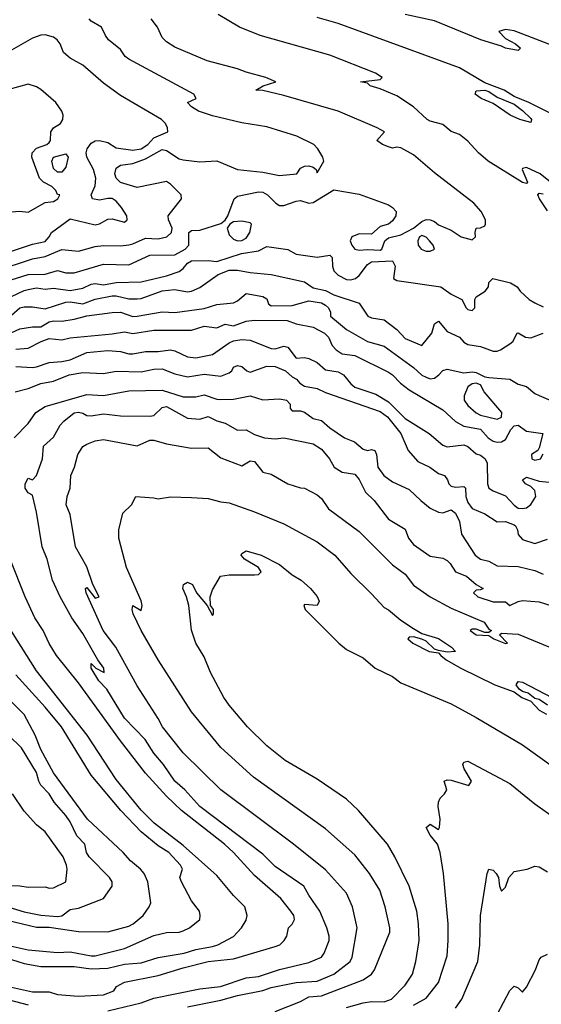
# Model space of a CAD drawing. Header units: metres. Extents: x -46681 to -43747, y -240911 to -237677.
# Tile 568 of 656: x -45961 to -45898, y -239192 to -239075. Entities that reach past the tile are written whole.
import ezdxf

# ---------------------------------------------------------------- set-up
doc = ezdxf.new("R2010")
doc.units = ezdxf.units.M
doc.layers.add('CONTOUR_INDEX', color=1, linetype='Continuous')
doc.layers.add('CONTOUR_INTER', color=3, linetype='Continuous')

msp = doc.modelspace()

# ---------------------------------------------------------------- linework, layer by layer
at = {"layer": 'CONTOUR_INDEX'}
for points, elevation in [([(-45892.28, -239079.52), (-45901.6, -239075.97), (-45902.6, -239075.8), (-45903.42, -239076.02), (-45902.6, -239076.86), (-45901.42, -239077.52), (-45900.83, -239078.02), (-45901.1, -239078.3), (-45902.6, -239078.03), (-45903.1, -239077.77), (-45905.57, -239077.02), (-45911.1, -239074.74), (-45914.58, -239074.02)], 115), ([(-45961.6, -239102.26), (-45959.1, -239101.41), (-45957.6, -239101.09), (-45957.1, -239100.55), (-45956.82, -239100.02), (-45954.6, -239098.38), (-45951.6, -239099.11), (-45951.1, -239098.99), (-45950.1, -239098.41), (-45949.6, -239098.37), (-45948.1, -239098.79), (-45947.79, -239098.52), (-45947.83, -239098.02), (-45948.45, -239097.02), (-45949.1, -239096.3), (-45949.6, -239095.97), (-45950.1, -239095.95), (-45951.1, -239096.18), (-45951.92, -239096.02), (-45952.1, -239095.52), (-45951.6, -239094.44), (-45951.52, -239093.52), (-45951.8, -239092.52), (-45952.59, -239091.02), (-45952.69, -239090.52), (-45952.57, -239090.02), (-45952.1, -239089.34), (-45951.6, -239089.06), (-45951.1, -239089.02), (-45950.1, -239089.27), (-45949.1, -239089.92), (-45947.1, -239090.2), (-45946.1, -239090.05), (-45945.33, -239089.52), (-45944.6, -239088.74), (-45942.95, -239088.02), (-45942.96, -239087.52), (-45943.22, -239087.02), (-45943.71, -239086.52), (-45948.6, -239083.66), (-45950.6, -239082.2), (-45953.1, -239080.03), (-45954.6, -239079.23), (-45955.41, -239078.52), (-45955.8, -239077.52), (-45956.16, -239077.02), (-45956.6, -239076.69), (-45957.6, -239076.43), (-45958.1, -239076.46), (-45959.1, -239076.81), (-45961.6, -239078.26)], 110), ([(-45956.57, -239091.02), (-45955.1, -239090.64), (-45954.84, -239091.02), (-45955.1, -239092.22), (-45955.6, -239092.81), (-45956.1, -239092.82), (-45956.6, -239092.39), (-45956.8, -239091.52), (-45956.57, -239091.02)], 110), ([(-45962.6, -239112.45), (-45960.6, -239111.53), (-45959.1, -239111.29), (-45958.1, -239111.28), (-45957.1, -239110.69), (-45956.6, -239110.57), (-45955.6, -239110.61), (-45954.1, -239110.38), (-45952.6, -239109.98), (-45949.6, -239109.56), (-45948.6, -239109.53), (-45947.1, -239110.03), (-45946.6, -239110.02), (-45943.6, -239109.48), (-45942.1, -239109.55), (-45938.6, -239109.09), (-45937.1, -239108.63), (-45935.1, -239108.41), (-45934.6, -239108.19), (-45933.6, -239107.29), (-45931.6, -239107.64), (-45931.1, -239107.92), (-45930.92, -239108.52), (-45930.6, -239108.76), (-45928.1, -239108.73), (-45926.1, -239108.19), (-45924.6, -239108.43), (-45924.1, -239108.69), (-45923.77, -239109.02), (-45923.5, -239109.52), (-45923.51, -239110.02), (-45921.6, -239111.58), (-45919.1, -239113.02), (-45917.1, -239113.6), (-45913.6, -239116.14), (-45912.6, -239117.03), (-45912.1, -239117.27), (-45911.6, -239117.48), (-45911.1, -239117.4), (-45910.56, -239117.02), (-45910.1, -239116.48), (-45909.6, -239116.35), (-45907.6, -239116.75), (-45906.6, -239116.63), (-45906.1, -239116.74), (-45905.1, -239117.25), (-45904.6, -239117.33), (-45902.1, -239117.51), (-45901.1, -239118.11), (-45900.1, -239118.4), (-45899.1, -239119.22), (-45898.6, -239119.48), (-45896.1, -239120.53)], 115), ([(-45907.1, -239118.44), (-45907.56, -239119.52), (-45907.55, -239120.02), (-45907.1, -239120.67), (-45906.1, -239121.55), (-45905.6, -239121.83), (-45903.6, -239122.28), (-45903.1, -239122.08), (-45903.04, -239121.52), (-45905.17, -239119.02), (-45905.6, -239118.2), (-45906.1, -239118.02), (-45906.6, -239118.1), (-45907.1, -239118.44)], 115), ([(-45950.1, -239192.9), (-45946.1, -239191.96), (-45944.6, -239191.39), (-45939.1, -239190.3), (-45936.66, -239190.02), (-45933.6, -239188.97), (-45932.1, -239188.8), (-45929.6, -239188), (-45926.1, -239187.16), (-45924.6, -239186.52), (-45924.25, -239186.02), (-45923.68, -239184.52), (-45923.68, -239184.02), (-45923.94, -239183.02), (-45924.79, -239181.02), (-45926.1, -239179.13), (-45926.68, -239178.02), (-45930.1, -239175.69), (-45931.6, -239174.22), (-45939.1, -239168.52), (-45940.9, -239166.52), (-45942.09, -239165.52), (-45943.46, -239163.52), (-45944.6, -239162.15), (-45945.65, -239160.52), (-45948.1, -239157.99), (-45950.22, -239154.52), (-45951.16, -239153.52), (-45952.1, -239152.02), (-45952.1, -239151.46), (-45951.54, -239152.02), (-45950.52, -239152.52), (-45950.57, -239152.02), (-45951.29, -239151.02), (-45953.1, -239147.89), (-45954.4, -239146.02), (-45955.8, -239143.52), (-45956.7, -239141.52), (-45957.36, -239139.02), (-45957.95, -239137.52), (-45958.6, -239133.4), (-45959.1, -239131.35), (-45959.6, -239131.1), (-45959.96, -239130.52), (-45959.99, -239130.02), (-45959.6, -239129.33), (-45959.1, -239129.53), (-45958.6, -239129.03), (-45957.92, -239127.02), (-45957.78, -239125.52), (-45956.6, -239124.43), (-45955.78, -239123.02), (-45955.35, -239122.52), (-45954.1, -239121.56), (-45953.6, -239121.45), (-45953.1, -239121.57), (-45952.6, -239121.86), (-45952.1, -239121.9), (-45950.6, -239121.68), (-45948.6, -239121.91), (-45945.1, -239121.96), (-45944.6, -239121.88), (-45943.6, -239120.9), (-45943.1, -239120.79), (-45940.6, -239122.16), (-45939.1, -239122.29), (-45938.1, -239121.99), (-45937.1, -239122.48), (-45936.1, -239122.77), (-45934.6, -239123.6), (-45933.6, -239123.59), (-45932.6, -239124.14), (-45931.38, -239124.52), (-45930.1, -239124.66), (-45929.1, -239124.51), (-45925.6, -239125.23), (-45924.6, -239125.87), (-45923.65, -239127.02), (-45923.08, -239128.02), (-45922.1, -239128.62), (-45920.6, -239128.87), (-45920.1, -239129.49), (-45919.33, -239131.02), (-45918.28, -239132.02), (-45916.6, -239134.23), (-45914.6, -239135.44), (-45914.2, -239136.52), (-45913.6, -239137.25), (-45911.6, -239138.66), (-45910.1, -239138.9), (-45909.6, -239139.18), (-45909.24, -239139.52), (-45908.6, -239140.52), (-45907.26, -239141.02), (-45906.1, -239142.04), (-45905.29, -239142.52), (-45905.6, -239142.68), (-45906.1, -239142.69), (-45906.45, -239143.02), (-45905.91, -239143.52), (-45904.1, -239144.11), (-45902.6, -239144.11), (-45902.1, -239144.53), (-45901.1, -239144.05), (-45900.6, -239143.96), (-45898.6, -239144.09), (-45897.1, -239144.56)], 120), ([(-45963.1, -239180.19), (-45960.1, -239181.09), (-45958.1, -239181.48), (-45956.1, -239181.65), (-45955.6, -239181.56), (-45954.6, -239180.82), (-45953.6, -239180.66), (-45950.6, -239179.51), (-45949.59, -239178.02), (-45949.59, -239177.52), (-45949.89, -239177.02), (-45952.33, -239174.52), (-45952.63, -239174.02), (-45952.86, -239173.02), (-45953.81, -239172.02), (-45954.6, -239170.34), (-45955.1, -239169.61), (-45956.5, -239168.02), (-45957.1, -239167.02), (-45958.1, -239165.97), (-45958.33, -239165.52), (-45958.6, -239164.46), (-45960.42, -239161.52), (-45961.95, -239160.02)], 115), ([(-45900.04, -239176.02), (-45899.1, -239175.65), (-45898.6, -239175.74), (-45897.6, -239176.32)], 125), ([(-45908.6, -239192.59), (-45907.84, -239191.52), (-45905.91, -239187.02), (-45905.7, -239185.02), (-45905.59, -239181.52), (-45904.82, -239176.52), (-45904.6, -239176.02), (-45904.1, -239176.12), (-45903.73, -239176.52), (-45903.46, -239177.02), (-45903.33, -239178.02), (-45903.1, -239178.63), (-45902.6, -239178.15), (-45902.21, -239177.02), (-45901.6, -239176.28), (-45900.04, -239176.02)], 125), ([(-46010.6, -239192.44), (-46009.37, -239190.02), (-46008.34, -239189.02), (-46006.7, -239188.02), (-46004.1, -239186.91), (-46002.6, -239186.84), (-46001.1, -239186.5), (-45999.1, -239186.3), (-45997.1, -239185.7), (-45995.1, -239185.39), (-45994.1, -239185.36), (-45992.6, -239185.05), (-45991.6, -239185.03), (-45988.6, -239185.36), (-45987.1, -239185.41), (-45985.6, -239185.72), (-45983.6, -239185.87), (-45982.1, -239186.16), (-45979.11, -239187.02), (-45977.6, -239187.76), (-45974.1, -239188.69), (-45968.1, -239189.86), (-45966.6, -239190.38), (-45959.6, -239192.21)], 120)]:
    msp.add_lwpolyline(points, dxfattribs=dict(at, elevation=elevation))
at = {"layer": 'CONTOUR_INTER'}
for points, elevation in [([(-45965.1, -239106.75), (-45959.6, -239105.05), (-45957.6, -239105), (-45956.1, -239104.54), (-45955.1, -239104.84), (-45954.1, -239104.83), (-45950.6, -239103.8), (-45947.6, -239103.86), (-45945.1, -239102.73), (-45942.1, -239102.67), (-45940.87, -239102.02), (-45940.42, -239101.52), (-45940.41, -239100.02), (-45940.1, -239099.79), (-45939.1, -239099.74), (-45936.6, -239098.93), (-45936.1, -239098.54), (-45935.76, -239098.02), (-45935, -239096.02), (-45934.6, -239095.68), (-45932.1, -239095.16), (-45931.6, -239095.22), (-45931.04, -239095.52), (-45930.05, -239096.52), (-45929.6, -239096.81), (-45929.1, -239096.8), (-45927.6, -239096.27), (-45927.1, -239096.21), (-45926.1, -239096.53), (-45925.6, -239096.42), (-45923.1, -239094.93), (-45920.1, -239095.44), (-45916.6, -239096.73), (-45916.12, -239097.02), (-45915.69, -239097.52), (-45915.7, -239098.02), (-45916.1, -239098.62), (-45916.6, -239099.01), (-45917.6, -239099.32), (-45918.6, -239100.22), (-45920.1, -239100.19), (-45920.95, -239100.52), (-45921.18, -239101.02), (-45920.96, -239101.52), (-45920.6, -239102.02), (-45920.1, -239102.14), (-45919.1, -239102.05), (-45917.6, -239102.13), (-45917.4, -239102.02), (-45917.01, -239101.02), (-45916.6, -239100.67), (-45915.1, -239100.31), (-45913.6, -239099.51), (-45912.6, -239098.69), (-45912.1, -239098.48), (-45911.6, -239098.49), (-45911.1, -239098.71), (-45910.6, -239099.1), (-45909.1, -239099.76), (-45907.91, -239100.52), (-45906.6, -239100.88), (-45906.18, -239100.52), (-45906.22, -239100.02), (-45906.1, -239099.52), (-45905.6, -239099.48), (-45905.1, -239099.24), (-45904.99, -239099.02), (-45905.01, -239098.52), (-45905.53, -239097.52), (-45906.38, -239096.52), (-45911.1, -239092.88), (-45913.6, -239090.76), (-45915.1, -239089.9), (-45915.6, -239089.84), (-45916.1, -239089.95), (-45916.6, -239089.81), (-45917.32, -239089.52), (-45917.96, -239089.02), (-45917.06, -239088.02), (-45917.94, -239087.52), (-45922.6, -239085.55), (-45929.1, -239083.65), (-45931.6, -239083.08), (-45932.42, -239083.02), (-45931.54, -239082.52), (-45930.05, -239082.02), (-45931.24, -239081.52), (-45933.6, -239080.89), (-45934.6, -239080.49), (-45938.25, -239079.52), (-45942.1, -239077.91), (-45943.1, -239077.26), (-45943.6, -239076.75), (-45944.16, -239075.52), (-45944.91, -239074.52)], 112), ([(-45963.6, -239104.65), (-45959.1, -239103.18), (-45957.6, -239102.89), (-45955.6, -239102.06), (-45953.6, -239102.24), (-45951.6, -239101.71), (-45950.6, -239101.58), (-45948.6, -239101.6), (-45947.6, -239101.49), (-45947.1, -239101.38), (-45945.6, -239100.7), (-45944.1, -239100.78), (-45943.05, -239100.52), (-45942.5, -239100.02), (-45942.41, -239099.52), (-45942.87, -239098.52), (-45942.88, -239098.02), (-45941.3, -239096.02), (-45941.33, -239095.52), (-45942.6, -239094.24), (-45943.1, -239093.95), (-45946.6, -239094.64), (-45948.6, -239094.04), (-45949.11, -239093.52), (-45949.28, -239093.02), (-45949.1, -239092.34), (-45948.6, -239092), (-45947.1, -239091.79), (-45945.6, -239091.22), (-45943.6, -239090.12), (-45943.1, -239090.24), (-45941.6, -239091.21), (-45941.1, -239091.33), (-45939.1, -239091.58), (-45937.1, -239091.48), (-45934.6, -239092.52), (-45931.6, -239092.83), (-45929.6, -239093.21), (-45927.53, -239093.02), (-45927.1, -239092.35), (-45926.6, -239092.11), (-45926.1, -239092.07), (-45925.6, -239092.21), (-45925.22, -239092.52), (-45925.1, -239092.88), (-45924.3, -239091.52), (-45924.42, -239091.02), (-45925.03, -239090.02), (-45925.51, -239089.52), (-45927.54, -239088.52), (-45931.1, -239087.41), (-45934.1, -239086.93), (-45937.6, -239086.1), (-45939.29, -239085.52), (-45940.09, -239085.02), (-45940.57, -239084.52), (-45939.54, -239084.02), (-45939.83, -239083.52), (-45947.6, -239079.35), (-45948.01, -239079.02), (-45948.6, -239078.19), (-45950.02, -239077.02), (-45950.39, -239076.52), (-45950.86, -239075.52), (-45952.1, -239074.79), (-45952.33, -239074.52)], 111), ([(-45897.23, -239094.02), (-45898.48, -239093.02), (-45900.1, -239092.26), (-45900.6, -239092.4), (-45900.61, -239092.52), (-45899.99, -239094.02), (-45900.1, -239094.16), (-45900.6, -239094.04), (-45904.68, -239091.52), (-45905.84, -239090.52), (-45907.1, -239089.1), (-45908.1, -239088.31), (-45909.1, -239087.98), (-45910.1, -239087.13), (-45911.6, -239086.74), (-45911.96, -239086.52), (-45913.6, -239085.02), (-45915.6, -239083.71), (-45917.6, -239082.86), (-45918.77, -239082.52), (-45919.1, -239082.21), (-45919.92, -239082.02), (-45917.6, -239081.74), (-45917.36, -239081.52), (-45918.15, -239081.02), (-45923.6, -239078.87), (-45931.9, -239076.52), (-45934.36, -239075.52), (-45936.94, -239074.02)], 113), ([(-45896.1, -239086.36), (-45899.81, -239084.52), (-45901.6, -239083.79), (-45902.76, -239083.02), (-45905.1, -239082.15), (-45908.1, -239080.37), (-45922.6, -239075.06), (-45925.1, -239074.36)], 114), ([(-45962.1, -239097.59), (-45960.6, -239097.49), (-45959.6, -239097.58), (-45957.6, -239096.45), (-45956.6, -239096.34), (-45956.08, -239096.02), (-45955.84, -239095.52), (-45956.1, -239095.49), (-45956.31, -239095.02), (-45956.78, -239094.52), (-45957.79, -239094.02), (-45958.26, -239093.52), (-45959.18, -239091.02), (-45959.15, -239090.52), (-45958.6, -239089.96), (-45957.37, -239089.52), (-45957.1, -239089.28), (-45956.95, -239089.02), (-45956.89, -239088.02), (-45956.6, -239087.52), (-45955.77, -239087.02), (-45955.48, -239086.52), (-45955.44, -239086.02), (-45955.58, -239085.52), (-45956.32, -239084.52), (-45958.1, -239082.96), (-45958.6, -239082.63), (-45959.6, -239082.3), (-45963.1, -239083.28)], 109), ([(-45906.25, -239083.52), (-45906.1, -239083.12), (-45905.1, -239083.03), (-45904.6, -239083.21), (-45903.6, -239083.85), (-45901.6, -239084.7), (-45900.6, -239085.44), (-45899.6, -239086.41), (-45899.5, -239086.52), (-45899.6, -239086.89), (-45900.9, -239086.52), (-45902.04, -239086.02), (-45904.1, -239084.61), (-45905.54, -239084.02), (-45906.25, -239083.52)], 114), ([(-45897.6, -239097.45), (-45898.55, -239096.02), (-45898.74, -239095.52), (-45898.6, -239095.34), (-45898.1, -239095.42)], 113), ([(-45935.1, -239098.76), (-45935.53, -239099.02), (-45935.87, -239099.52), (-45935.6, -239100.28), (-45935.1, -239100.81), (-45934.6, -239101.01), (-45934.1, -239100.98), (-45933.6, -239100.7), (-45933.16, -239100.02), (-45932.93, -239099.02), (-45933.1, -239098.85), (-45934.1, -239098.67), (-45935.1, -239098.76)], 112), ([(-45912.6, -239100.36), (-45912.87, -239100.52), (-45913.07, -239101.02), (-45913.03, -239101.52), (-45912.68, -239102.02), (-45912.1, -239102.26), (-45911.6, -239102.25), (-45911.1, -239102.02), (-45911.26, -239101.52), (-45911.7, -239101.02), (-45912.1, -239100.59), (-45912.6, -239100.36)], 112), ([(-45961.6, -239107.66), (-45960.1, -239106.93), (-45959.6, -239106.81), (-45958.6, -239106.64), (-45957.6, -239106.78), (-45956.6, -239106.66), (-45954.6, -239106.93), (-45953.1, -239106.68), (-45952.1, -239106.19), (-45951.6, -239106.1), (-45950.6, -239106.26), (-45949.1, -239106), (-45946.1, -239105.89), (-45943.1, -239105.19), (-45941.6, -239104.67), (-45941.1, -239104.3), (-45940.6, -239103.68), (-45940.1, -239103.4), (-45938.1, -239103.38), (-45937.1, -239103.5), (-45934.12, -239102.52), (-45932.1, -239102.19), (-45931.1, -239101.69), (-45928.6, -239102.06), (-45927.6, -239102.61), (-45925.1, -239102.98), (-45923.6, -239102.71), (-45923.31, -239103.02), (-45923.27, -239104.02), (-45923.1, -239104.61), (-45922.6, -239105.13), (-45921.6, -239105.63), (-45921.1, -239105.68), (-45920.54, -239105.52), (-45920.1, -239105.16), (-45919.1, -239103.83), (-45918.6, -239103.52), (-45916.1, -239103.42), (-45915.8, -239104.02), (-45915.97, -239105.52), (-45915.6, -239105.76), (-45910.32, -239106.52), (-45909.1, -239107.39), (-45907.84, -239108.02), (-45907.31, -239109.02), (-45907.1, -239109.22), (-45906.6, -239109.34), (-45906.28, -239109.02), (-45906.27, -239108.02), (-45906.1, -239107.7), (-45905.03, -239107.02), (-45904.66, -239106.52), (-45904.6, -239105.99), (-45904.11, -239105.52), (-45902.03, -239106.02), (-45901.23, -239106.52), (-45900.87, -239107.02), (-45899.77, -239108.02), (-45899.1, -239108.4), (-45898.1, -239108.89)], 113), ([(-45961.6, -239109.89), (-45960.6, -239109.02), (-45960.1, -239108.89), (-45959.1, -239108.9), (-45957.6, -239109.15), (-45955.1, -239108.34), (-45954.6, -239108.29), (-45953.1, -239108.52), (-45951.6, -239107.99), (-45949.6, -239107.59), (-45949.1, -239107.56), (-45947.6, -239107.93), (-45946.6, -239107.93), (-45946.1, -239107.88), (-45943.6, -239107), (-45942.1, -239106.84), (-45940.6, -239107.11), (-45940.1, -239107.04), (-45939.1, -239106.58), (-45936.91, -239105.02), (-45935.6, -239104.51), (-45934.6, -239104.51), (-45933.1, -239104.81), (-45930.6, -239105.04), (-45926.6, -239105.91), (-45925.6, -239106.62), (-45924.1, -239106.96), (-45923.1, -239107.45), (-45920.1, -239108.46), (-45919.04, -239110.02), (-45918.6, -239110.21), (-45917.1, -239110.45), (-45915.6, -239111.61), (-45914.6, -239112.66), (-45912.6, -239113.52), (-45911.42, -239112.02), (-45911.1, -239110.93), (-45910.6, -239110.6), (-45909.6, -239111.82), (-45908.11, -239112.52), (-45907.6, -239113.11), (-45907.1, -239113.4), (-45905.6, -239113.62), (-45904.1, -239114.19), (-45903.6, -239114.18), (-45903.21, -239114.02), (-45902.1, -239113.3), (-45901.73, -239113.02), (-45901.24, -239112.02), (-45901.1, -239111.99), (-45900.24, -239112.52), (-45899.6, -239112.61), (-45898.1, -239112.05)], 114), ([(-45961.1, -239113.94), (-45959.6, -239113.84), (-45958.06, -239113.02), (-45957.1, -239112.68), (-45955.6, -239112.84), (-45954.6, -239112.59), (-45949.6, -239112.13), (-45948.1, -239111.86), (-45947.1, -239112.07), (-45944.6, -239111.66), (-45940.1, -239111.69), (-45938.6, -239111.21), (-45937.1, -239111.39), (-45936.1, -239110.98), (-45935.1, -239111.14), (-45933.6, -239110.59), (-45932.6, -239110.47), (-45928.7, -239110.52), (-45927.6, -239110.92), (-45925.6, -239111.33), (-45924.23, -239112.02), (-45923.77, -239112.52), (-45923.3, -239113.52), (-45922.84, -239114.02), (-45922.1, -239114.52), (-45920.6, -239114.7), (-45916.6, -239116.68), (-45916.1, -239116.99), (-45915.15, -239118.02), (-45914.1, -239118.78), (-45910.1, -239121.19), (-45908.6, -239122.58), (-45907.6, -239123.14), (-45905.6, -239123.49), (-45904.68, -239124.52), (-45904.1, -239124.92), (-45903.6, -239125.05), (-45903.1, -239125.01), (-45902.6, -239124.74), (-45901.99, -239123.52), (-45901.6, -239123.1), (-45901.1, -239123.02), (-45900.1, -239123.75), (-45898.16, -239124.02), (-45898.6, -239125.73), (-45898.77, -239126.02), (-45899.51, -239126.52), (-45899.47, -239127.02), (-45899.1, -239127.21), (-45898.44, -239127.02), (-45898.1, -239126.43)], 116), ([(-45961.1, -239116.02), (-45959.1, -239116.13), (-45958.6, -239116.05), (-45957.1, -239115.52), (-45955.6, -239115.41), (-45954.6, -239115.2), (-45952.6, -239114.35), (-45950.1, -239114.1), (-45948.6, -239114.21), (-45947.6, -239114.5), (-45947.1, -239114.5), (-45945.6, -239114.22), (-45944.1, -239114.22), (-45942.6, -239114.04), (-45942.1, -239114.13), (-45940.6, -239114.84), (-45939.6, -239114.96), (-45937.6, -239114.57), (-45935.6, -239113.18), (-45935.1, -239112.95), (-45934.1, -239112.8), (-45933.1, -239112.86), (-45930.6, -239113.86), (-45930.1, -239113.91), (-45929.1, -239113.59), (-45928.6, -239113.69), (-45927.6, -239115), (-45926.6, -239114.93), (-45926.1, -239115.05), (-45925.1, -239115.54), (-45924.1, -239116.41), (-45922.6, -239116.65), (-45921.95, -239117.02), (-45921.1, -239118.08), (-45920.6, -239118.48), (-45918.1, -239119.3), (-45916.6, -239120.22), (-45914.6, -239122.21), (-45911.72, -239124.02), (-45910.1, -239125.41), (-45909.6, -239125.61), (-45907.6, -239125.38), (-45907.1, -239125.58), (-45906.1, -239126.44), (-45905.6, -239126.59), (-45905.1, -239127), (-45904.81, -239127.52), (-45904.77, -239130.02), (-45904.62, -239130.52), (-45904.1, -239130.86), (-45902.6, -239131.46), (-45901.6, -239132.58), (-45901.1, -239132.92), (-45900.6, -239132.98), (-45900.1, -239132.87), (-45899.6, -239132.48), (-45898.99, -239131.52), (-45899.1, -239130.81), (-45899.6, -239130.32), (-45900.22, -239130.02), (-45900.57, -239129.52), (-45900.1, -239129.24), (-45898.6, -239129.71), (-45896.6, -239129.88)], 117), ([(-45961.18, -239119.02), (-45959.6, -239118.65), (-45958.1, -239118.03), (-45956.6, -239117.77), (-45954.7, -239117.02), (-45953.1, -239116.74), (-45950.6, -239116.83), (-45949.1, -239116.57), (-45946.1, -239116.63), (-45944.6, -239116.33), (-45943.6, -239116.28), (-45942.1, -239116.88), (-45940.6, -239117.25), (-45938.6, -239116.92), (-45936.6, -239117.16), (-45935.6, -239116.76), (-45935.3, -239116.52), (-45935.1, -239116.08), (-45934.6, -239115.91), (-45934.1, -239116.02), (-45933.51, -239116.52), (-45933.1, -239116.7), (-45931.1, -239115.99), (-45930.1, -239116), (-45928.87, -239116.52), (-45928.1, -239117.24), (-45927.58, -239117.52), (-45927.19, -239118.02), (-45926.6, -239118.38), (-45925.1, -239118.64), (-45924.1, -239119.12), (-45917.6, -239121.39), (-45916.71, -239122.02), (-45915.12, -239124.02), (-45914.24, -239126.02), (-45913.1, -239127.36), (-45911.67, -239128.02), (-45910.6, -239128.78), (-45909.88, -239129.02), (-45909.53, -239129.52), (-45909.4, -239130.02), (-45909.1, -239130.31), (-45908.6, -239130.42), (-45907.6, -239130.35), (-45907.41, -239130.52), (-45907.34, -239131.52), (-45907.1, -239132.23), (-45906.6, -239132.97), (-45905.1, -239133.59), (-45903.6, -239134.55), (-45902.6, -239134.53), (-45901.6, -239134.9), (-45901.41, -239135.02), (-45901.17, -239135.52), (-45901.1, -239136.06), (-45900.6, -239136.68), (-45899.1, -239137.13), (-45897.6, -239136.62)], 118), ([(-45961.28, -239124.52), (-45959.6, -239122.83), (-45958.68, -239121.52), (-45957.6, -239120.78), (-45952.6, -239119.37), (-45950.6, -239119.49), (-45947.6, -239118.91), (-45943.6, -239118.83), (-45941.1, -239119.63), (-45939.6, -239119.63), (-45938.6, -239119.39), (-45937.1, -239119.91), (-45936.6, -239119.96), (-45935.1, -239119.91), (-45933.1, -239119.53), (-45931.6, -239120.01), (-45929.6, -239119.86), (-45928.75, -239120.02), (-45928.34, -239120.52), (-45928.34, -239121.02), (-45928.1, -239121.3), (-45927.1, -239121.29), (-45926.6, -239121.46), (-45925.6, -239122.22), (-45924.6, -239122.47), (-45923.6, -239123.35), (-45921.83, -239124.52), (-45920.64, -239125.02), (-45919.6, -239125.89), (-45919.1, -239126.04), (-45918.6, -239125.9), (-45918.23, -239126.02), (-45918, -239126.52), (-45917.86, -239128.02), (-45917.14, -239129.02), (-45916.1, -239129.76), (-45914.1, -239130.68), (-45912.73, -239132.02), (-45911.6, -239132.92), (-45910.6, -239133.41), (-45910.1, -239133.49), (-45909.1, -239133.14), (-45908.6, -239133.52), (-45908.1, -239134.52), (-45907.88, -239136.02), (-45906.22, -239138.52), (-45905.6, -239139.02), (-45904.6, -239139.26), (-45903.6, -239139.81), (-45901.1, -239139.9), (-45899.1, -239140.35), (-45898.1, -239140.79)], 119), ([(-45940.6, -239192.42), (-45936.6, -239191.63), (-45934.6, -239191.09), (-45931.6, -239190.48), (-45930.6, -239190.14), (-45927.6, -239189.52), (-45925.1, -239189.36), (-45923.1, -239188.55), (-45921.16, -239187.02), (-45920.93, -239186.52), (-45920.32, -239183.02), (-45920.88, -239180.52), (-45921.6, -239178.87), (-45924.1, -239176.1), (-45927.93, -239173.02), (-45936.6, -239166.52), (-45941.1, -239162.11), (-45943.57, -239159.02), (-45944.08, -239158.02), (-45946.6, -239154.11), (-45949.14, -239149.52), (-45950.64, -239147.52), (-45952.67, -239143.02), (-45952.75, -239142.52), (-45952.6, -239142.39), (-45951.6, -239143.66), (-45951.13, -239143.52), (-45951.89, -239142.02), (-45952.6, -239139.94), (-45953.97, -239137.52), (-45954.6, -239133.69), (-45955.07, -239132.52), (-45954.97, -239131.52), (-45954.58, -239130.52), (-45954.53, -239129.02), (-45954.06, -239128.02), (-45953.69, -239126.52), (-45953.1, -239125.58), (-45952.6, -239125.28), (-45951.6, -239124.87), (-45950.6, -239124.71), (-45946.6, -239125.47), (-45945.1, -239124.79), (-45944.6, -239124.79), (-45943.1, -239125.24), (-45940.1, -239125.75), (-45938.1, -239125.71), (-45936.6, -239126.9), (-45934.1, -239127.87), (-45933.1, -239127.29), (-45932.6, -239127.37), (-45931.6, -239128.61), (-45930.6, -239128.87), (-45928.6, -239130.03), (-45927.1, -239130.49), (-45926.6, -239130.53), (-45925.1, -239131.34), (-45924.6, -239131.77), (-45923.76, -239133.02), (-45920.1, -239135.72), (-45916.1, -239139.7), (-45914.6, -239140.8), (-45913.6, -239142.1), (-45911.6, -239143.51), (-45909.1, -239144.84), (-45905.15, -239146.52), (-45904.6, -239147.37), (-45904.3, -239147.52), (-45904.6, -239147.75), (-45905.1, -239147.78), (-45906.1, -239147.37), (-45906.6, -239147.38), (-45906.84, -239147.52), (-45906.13, -239148.02), (-45904.6, -239148.12), (-45904, -239148.52), (-45902.6, -239149.09), (-45902.36, -239149.02), (-45903.32, -239148.02), (-45903.1, -239147.83), (-45901.1, -239147.95), (-45895.6, -239150.23)], 121), ([(-45930.1, -239193.01), (-45927.1, -239191.79), (-45926.1, -239191.26), (-45924.6, -239191.11), (-45919.6, -239189.23), (-45918.6, -239188.55), (-45918.26, -239188.02), (-45916.44, -239183.52), (-45916.44, -239183.02), (-45916.99, -239180.52), (-45917.64, -239178.52), (-45918.85, -239176.52), (-45920.6, -239174.31), (-45924.1, -239171.18), (-45932.7, -239165.02), (-45936.6, -239161.5), (-45940.1, -239157.22), (-45944.1, -239151.04), (-45946.12, -239147.52), (-45947.08, -239145.52), (-45947.19, -239145.02), (-45947.1, -239144.54), (-45946.1, -239145.14), (-45945.98, -239144.52), (-45946.1, -239144), (-45947.86, -239140.02), (-45948.8, -239136.52), (-45948.78, -239135.52), (-45948.32, -239133.52), (-45947.27, -239132.52), (-45946.76, -239131.52), (-45944.6, -239131.67), (-45944.1, -239131.82), (-45942.6, -239131.58), (-45940.1, -239131.63), (-45938.1, -239131.78), (-45936.6, -239132.17), (-45935.6, -239132.29), (-45932.6, -239133.35), (-45929.1, -239134.8), (-45925.1, -239136.94), (-45922.99, -239138.52), (-45921.1, -239140.71), (-45918.6, -239143.14), (-45917.1, -239144.79), (-45916.6, -239145.05), (-45915.1, -239146.28), (-45913.6, -239147.3), (-45912.6, -239147.9), (-45910.6, -239148.47), (-45909.06, -239149.52), (-45908.59, -239150.02), (-45909.6, -239150.12), (-45910.6, -239149.92), (-45911.1, -239149.76), (-45912.1, -239148.8), (-45912.6, -239148.55), (-45913.6, -239148.29), (-45914.1, -239148.3), (-45914.26, -239148.52), (-45913.67, -239149.02), (-45911.75, -239150.02), (-45910.6, -239150.18), (-45910.35, -239150.52), (-45909.7, -239151.02), (-45907.96, -239152.02), (-45903.87, -239154.02), (-45901.6, -239154.85), (-45900.68, -239155.52), (-45899.6, -239155.95), (-45898.6, -239157.04), (-45897.72, -239157.52)], 122), ([(-45921.6, -239192.52), (-45919.6, -239191.98), (-45918.6, -239191.79), (-45917.1, -239191.83), (-45916.23, -239191.52), (-45914.6, -239189.85), (-45913.73, -239188.52), (-45913.32, -239187.02), (-45912.92, -239184.52), (-45912.99, -239182.52), (-45913.21, -239181.02), (-45914.1, -239178.03), (-45915.81, -239174.52), (-45916.72, -239173.02), (-45920.17, -239169.02), (-45921.6, -239167.65), (-45925.1, -239165.28), (-45928.91, -239163.02), (-45931.1, -239161.29), (-45933.42, -239159.02), (-45935.6, -239156.44), (-45936.23, -239155.52), (-45937.86, -239152.52), (-45938.6, -239150.68), (-45939.6, -239149.02), (-45940.1, -239147.48), (-45940.43, -239144.52), (-45940.69, -239143.52), (-45941.14, -239142.52), (-45941.07, -239142.02), (-45940.6, -239141.75), (-45940, -239142.02), (-45939.52, -239143.02), (-45938.23, -239144.52), (-45937.6, -239145.72), (-45937.48, -239145.52), (-45937.49, -239145.02), (-45937.85, -239144.52), (-45937.87, -239143.52), (-45937.6, -239142.68), (-45936.63, -239141.02), (-45935.6, -239140.86), (-45932.6, -239140.88), (-45932.1, -239140.83), (-45931.79, -239140.52), (-45932.12, -239140.02), (-45933.8, -239139.02), (-45934.18, -239138.52), (-45934.1, -239138.33), (-45933.6, -239138.02), (-45931.81, -239138.52), (-45929.6, -239139.65), (-45928.1, -239140.87), (-45927, -239141.52), (-45925.9, -239142.52), (-45925.1, -239143.46), (-45924.85, -239144.02), (-45925.1, -239144.53), (-45926.6, -239144.4), (-45926.7, -239144.52), (-45926.53, -239145.02), (-45922.53, -239149.02), (-45921.6, -239149.77), (-45919.6, -239150.8), (-45918.16, -239152.02), (-45916.1, -239153.02), (-45915.1, -239153.75), (-45909.1, -239156.27), (-45906.1, -239157.89), (-45900.6, -239161.17), (-45895.1, -239165.09)], 123), ([(-45961.6, -239190.09), (-45959.1, -239190.63), (-45957.1, -239190.64), (-45956.1, -239190.95), (-45953.6, -239191.16), (-45950.6, -239191), (-45949.37, -239190.52), (-45949.07, -239190.02), (-45948.1, -239189.49), (-45944.1, -239188.71), (-45941.1, -239187.77), (-45938.1, -239187.02), (-45935.1, -239186.71), (-45930.1, -239185.25), (-45929.56, -239185.02), (-45929.04, -239184.52), (-45928.71, -239184.02), (-45928.53, -239183.02), (-45928.1, -239182.56), (-45927.81, -239182.02), (-45927.89, -239181.52), (-45928.24, -239181.02), (-45929.43, -239179.52), (-45932.6, -239176.77), (-45935.1, -239174.02), (-45936.17, -239173.02), (-45941.32, -239169.02), (-45943.1, -239167.31), (-45945.6, -239164.53), (-45948.6, -239160.68), (-45953.6, -239153.77), (-45956.23, -239150.52), (-45957.1, -239149.09), (-45957.84, -239147.52), (-45958.82, -239146.02), (-45959.99, -239143.52), (-45961.76, -239139.02)], 119), ([(-45961.6, -239186.78), (-45960.1, -239187.27), (-45958.1, -239187.61), (-45954.1, -239187.63), (-45952.1, -239187.92), (-45950.1, -239187.82), (-45948.1, -239187.35), (-45946.1, -239187.19), (-45944.1, -239186.54), (-45940.98, -239186.02), (-45939.6, -239185.6), (-45937.6, -239185.22), (-45936.95, -239185.02), (-45935.1, -239184.05), (-45934.15, -239183.02), (-45933.6, -239182.09), (-45933.46, -239181.52), (-45933.74, -239180.52), (-45935.1, -239179.14), (-45937.1, -239176.75), (-45941.1, -239173.18), (-45944.58, -239170.52), (-45946.1, -239168.98), (-45949.1, -239165.3), (-45952.57, -239160.02), (-45958.6, -239152.32), (-45961.6, -239147.6)], 118), ([(-45962.1, -239185.07), (-45959.6, -239185.63), (-45956.1, -239185.95), (-45954.6, -239185.88), (-45952.1, -239186.35), (-45951.6, -239186.34), (-45948.1, -239185.46), (-45944.6, -239183.94), (-45943.1, -239183.58), (-45941.6, -239183.53), (-45941.1, -239183.37), (-45940.36, -239183.02), (-45939.13, -239182.02), (-45939.06, -239181.52), (-45939.17, -239181.02), (-45940.1, -239179.77), (-45941.32, -239177.52), (-45941.49, -239177.02), (-45941.18, -239176.02), (-45941.43, -239175.52), (-45942.8, -239174.02), (-45944.1, -239173.22), (-45946.1, -239171.57), (-45948.54, -239169.02), (-45952.1, -239164.78), (-45955.64, -239159.02), (-45957.6, -239156.68), (-45961.1, -239152.83)], 117), ([(-45962.1, -239182.09), (-45958.6, -239182.92), (-45957.1, -239182.92), (-45953.6, -239183.46), (-45950.1, -239183.49), (-45947.6, -239182.8), (-45947.08, -239182.52), (-45945.88, -239181.52), (-45945.17, -239180.52), (-45944.97, -239180.02), (-45945.34, -239177.52), (-45945.78, -239176.52), (-45946.2, -239176.02), (-45947.41, -239175.02), (-45948.25, -239174.02), (-45952.53, -239170.02), (-45956.6, -239164.49), (-45958.1, -239161.71), (-45958.79, -239160.02), (-45960.1, -239157.53), (-45963.63, -239154.02)], 116), ([(-45897.6, -239156.45), (-45898.6, -239155.77), (-45899.1, -239155.65), (-45899.9, -239155.02), (-45900.6, -239154.79), (-45900.99, -239154.52), (-45901.36, -239154.02), (-45901.1, -239153.61), (-45900.6, -239153.67), (-45897.1, -239155.51)], 122), ([(-45913.6, -239192.24), (-45912.1, -239191.41), (-45910.6, -239189.55), (-45909.6, -239186.37), (-45909.45, -239184.52), (-45909.47, -239182.52), (-45910, -239176.52), (-45910.43, -239174.02), (-45910.74, -239173.02), (-45911.6, -239171.93), (-45912.08, -239171.02), (-45911.6, -239170.63), (-45910.6, -239171.26), (-45910.5, -239171.02), (-45910.41, -239170.02), (-45910.65, -239168.52), (-45910.61, -239168.02), (-45910.41, -239167.52), (-45909.9, -239167.02), (-45909.62, -239166.52), (-45909.92, -239165.52), (-45909.6, -239165.33), (-45909.1, -239165.39), (-45906.98, -239166.02), (-45906.67, -239165.52), (-45907.55, -239164.02), (-45907.71, -239163.52), (-45907.6, -239163.22), (-45907.1, -239163.12), (-45902.1, -239165.78), (-45899.1, -239168.22), (-45896.54, -239170.02)], 124), ([(-45962.1, -239177.97), (-45960.6, -239177.99), (-45959.6, -239178.16), (-45957.6, -239178.11), (-45957.1, -239178.27), (-45956.6, -239178.24), (-45955.11, -239177.52), (-45954.95, -239176.02), (-45955.02, -239175.52), (-45955.44, -239174.52), (-45957.6, -239171.56), (-45958.6, -239170.73), (-45960.1, -239169.07), (-45961.47, -239167.02)], 114), ([(-45903.6, -239193.34), (-45902.1, -239190.5), (-45901.6, -239189.98), (-45901.1, -239190.16), (-45900.6, -239190.67), (-45900.46, -239190.52), (-45900.1, -239190.09), (-45899.04, -239188.02), (-45898.6, -239186.82), (-45898.35, -239186.52), (-45897.6, -239186.17)], 126)]:
    msp.add_lwpolyline(points, dxfattribs=dict(at, elevation=elevation))

doc.saveas('drawing.dxf')
